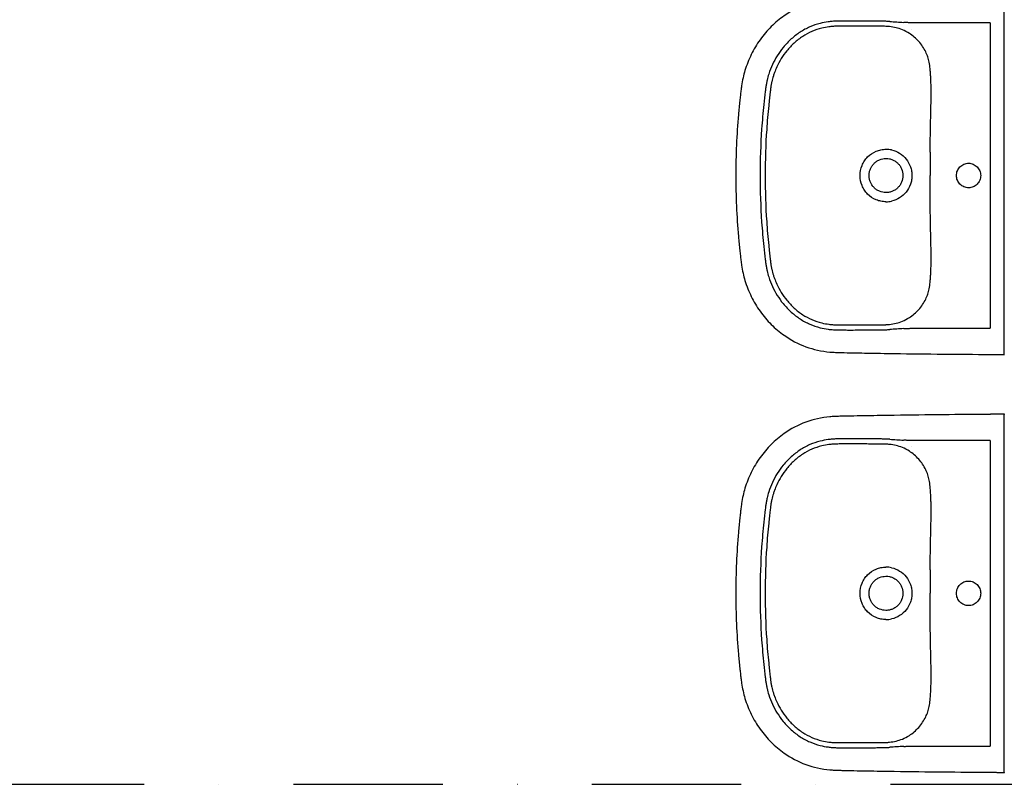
# Model space of a CAD drawing. Header units: millimetres. Extents: x 2886542 to 7567581, y -792623 to 134766.
# Tile 297 of 320: x 4930088 to 4931738, y -352893 to -351612. Entities that reach past the tile are written whole.
import ezdxf

# ---------------------------------------------------------------- set-up
doc = ezdxf.new("R2010")
doc.units = ezdxf.units.MM
doc.linetypes.add('DASHDOT', pattern=[1, 0.5, -0.25, 0, -0.25])
doc.layers.add('CKPROSTUPY_NADROVINOU', color=7, linetype='DASHDOT', lineweight=25)

msp = doc.modelspace()

# ---------------------------------------------------------------- linework, layer by layer
at = {"color": 0}
for p, q in [((4931738.4, -352160.6), (4931738.4, -351586.2)), ((4931714.6, -351617.4), (4931583.7, -351617.4)), ((4931714.6, -351617.4), (4931714.6, -352129.3)), ((4931583.7, -351628.2), (4931583.7, -351628.2)), ((4931615.2, -351709.6), (4931615.2, -351709.6)), ((4931615.2, -352037.1), (4931615.2, -352037.1)), ((4931583.7, -352129.3), (4931714.6, -352129.3)), ((4931738.4, -352860.6), (4931738.4, -352286.2)), ((4931714.6, -352317.4), (4931583.7, -352317.4)), ((4931714.6, -352317.4), (4931714.6, -352829.3)), ((4931583.7, -352328.2), (4931583.7, -352328.2)), ((4931615.2, -352409.6), (4931615.2, -352409.6)), ((4931615.2, -352737.1), (4931615.2, -352737.1)), ((4931583.7, -352829.3), (4931714.6, -352829.3))]:
    msp.add_line(p, q, dxfattribs=at)
for centre, radius, start, end in [((4931531.6, -351828.4), 213.6, 86.0078, 87.7144), ((4931536, -351724.1), 100.7, 84.2213, 87.654), ((4931538.1, -351702.8), 79.3, 68.2149, 84.2213), ((4931749.8, -348701.1), 2921.3, 266.0078, 266.4663), ((4931543, -351690.6), 66.2, 56.7828, 68.2149), ((4931540.1, -351872.7), 43.2, 77.4337, 89.9662), ((4940193.3, -351852.6), 8579.1, 179.87635, 180.1385), ((4923908.1, -351892), 7706.2, 359.84666, 0.1385), ((4931540.1, -351874.2), 43.2, 270.0218, 282.5783), ((4931539.2, -352048.1), 75, 275.3151, 292.2487), ((4931540.3, -352050.9), 72, 292.2487, 302.7535), ((4931533.3, -351985.5), 137.9, 272.8096, 275.3151), ((4931532.6, -351936), 195.9, 272.2085, 274.0693), ((4931701.6, -354312.4), 2186.5, 93.4566, 94.0693), ((4931531.6, -352528.4), 213.6, 86.0078, 87.7144), ((4931749.8, -349401.1), 2921.3, 266.0078, 266.4663), ((4931536, -352424.1), 100.7, 84.2213, 87.654), ((4931538.1, -352402.8), 79.3, 68.2149, 84.2213), ((4931543, -352390.6), 66.2, 56.7828, 68.2149), ((4931540.1, -352572.7), 43.2, 77.4337, 89.9662), ((4940193.3, -352552.6), 8579.1, 179.87635, 180.1385), ((4923908.1, -352592), 7706.2, 359.84666, 0.1385), ((4931540.1, -352574.2), 43.2, 270.0218, 282.5783), ((4931540.3, -352750.9), 72, 292.2487, 302.7535), ((4931533.3, -352685.5), 137.9, 272.8096, 275.3151), ((4931532.6, -352636), 195.9, 272.2085, 274.0693), ((4931539.2, -352748.1), 75, 275.3151, 292.2487), ((4931701.6, -355012.4), 2186.5, 93.4566, 94.0693)]:
    msp.add_arc(centre, radius, start, end, dxfattribs=at)
for points, degree, knots in [([(4931714.6, -351573.5), (4931688.4, -351573.7), (4931634.9, -351574.1), (4931566, -351575), (4931517.9, -351575.8), (4931489.8, -351576.3), (4931474.7, -351576.6), (4931462, -351576.8), (4931455.3, -351577), (4931449.7, -351577.3), (4931433.5, -351578.7), (4931405.2, -351584.9), (4931372.3, -351602.3), (4931347.1, -351623.5), (4931328.5, -351645.4), (4931313.7, -351670.3), (4931305, -351692.2), (4931300.4, -351709.9), (4931298.3, -351721.3), (4931297, -351731.3), (4931296.1, -351739.6), (4931294.6, -351752.9), (4931290.2, -351797.4), (4931288.4, -351839.2), (4931288.4, -351873.4)], 3, [624.329372, 624.329372, 624.329372, 624.329372, 702.954481, 784.872453, 830.951627, 847.339519, 869.099473, 876.286618, 885.594721, 889.203185, 893.06913, 934.29152, 975.506743, 1003.663293, 1032.591568, 1061.523462, 1090.200355, 1103.007356, 1116.545068, 1124.93032, 1133.080278, 1141.824147, 1164.862029, 1267.315864, 1267.315864, 1267.315864, 1267.315864]), ([(4931540.1, -351614.9), (4931538.2, -351614.9), (4931534, -351614.8), (4931528.9, -351614.8), (4931522.2, -351614.8), (4931515.8, -351614.7), (4931503.5, -351614.6), (4931492.9, -351614.6), (4931482.7, -351614.5), (4931476.4, -351614.5), (4931469.6, -351614.6), (4931462.9, -351614.6), (4931456.5, -351614.7), (4931450.2, -351615.1), (4931440.9, -351616.1), (4931428.1, -351618.5), (4931412.2, -351623.9), (4931395.9, -351632.8), (4931380.9, -351644.4), (4931364.2, -351661.9), (4931351.6, -351682.1), (4931344.2, -351701.3), (4931341.1, -351712.2), (4931339.6, -351719.7), (4931338.6, -351726.1), (4931337.1, -351737.5), (4931334.5, -351760.7), (4931330.5, -351807.6), (4931329.1, -351847.4), (4931329.1, -351873.4)], 3, [175.048841, 175.048841, 175.048841, 175.048841, 180.891155, 187.66553, 190.097243, 200.971297, 207.107662, 226.924402, 232.691241, 237.690518, 245.872119, 253.117634, 257.691167, 265.085682, 272.24233, 285.758915, 303.884333, 322.571574, 341.132044, 360.794246, 394.866598, 411.87741, 422.527365, 428.832371, 434.893076, 441.844009, 463.483086, 504.881463, 582.882709, 582.882709, 582.882709, 582.882709]), ([(4931540.1, -351623.5), (4931538.3, -351623.4), (4931535.1, -351623.3), (4931530.1, -351623.4), (4931522.1, -351623.4), (4931513.7, -351623.2), (4931503.3, -351623.2), (4931494.3, -351623.2), (4931481.5, -351623.1), (4931469.2, -351623.1), (4931458.2, -351623.2), (4931450.8, -351623.5), (4931442.5, -351624.3), (4931430.7, -351626.5), (4931415.8, -351631.5), (4931400.1, -351640), (4931386, -351651), (4931370.4, -351667.5), (4931359.8, -351684.7), (4931353.7, -351699.5), (4931350.9, -351707.8), (4931349, -351714.8), (4931347.6, -351721.9), (4931346.7, -351727.9), (4931345.8, -351735.5), (4931344.7, -351745), (4931342.5, -351765.5), (4931338.9, -351808.4), (4931337.6, -351847.6), (4931337.6, -351873.4)], 3, [979.515725, 979.515725, 979.515725, 979.515725, 984.998793, 989.193783, 994.506217, 1008.836262, 1014.564091, 1025.67181, 1035.775102, 1052.873813, 1062.576161, 1068.957794, 1075.078432, 1087.407323, 1104.896786, 1122.232394, 1140.496235, 1158.413781, 1190.38659, 1200.50569, 1206.374096, 1216.605643, 1222.213255, 1228.037047, 1234.961214, 1245.092548, 1256.793198, 1296.845648, 1374.248337, 1374.248337, 1374.248337, 1374.248337]), ([(4931615.2, -351709.6), (4931615, -351706.9), (4931614.7, -351701.8), (4931614, -351693.1), (4931612.8, -351684.1), (4931610.4, -351674.7), (4931606.7, -351665.8), (4931601.7, -351657), (4931595.2, -351648.6), (4931587.7, -351641.2), (4931582.1, -351637.1), (4931579.3, -351635.3)], 3, [850.913163, 850.913163, 850.913163, 850.913163, 858.963388, 866.231581, 877.085686, 886.260054, 895.260314, 905.875022, 916.564351, 927.072225, 937.310546, 937.310546, 937.310546, 937.310546]), ([(4931614.3, -351834.1), (4931614.3, -351821.7), (4931614.4, -351805), (4931614.9, -351778.9), (4931615.5, -351760.5), (4931615.8, -351740.8), (4931615.8, -351727.8), (4931615.5, -351717.1), (4931615.3, -351712), (4931615.2, -351709.6)], 3, [726.376125, 726.376125, 726.376125, 726.376125, 763.622224, 776.430836, 804.676477, 819.055623, 835.490807, 843.719456, 850.904433, 850.904433, 850.904433, 850.904433]), ([(4931496.6, -351873.4), (4931496.6, -351867.6), (4931498.4, -351858.9), (4931503.8, -351848.7), (4931511.1, -351839.8), (4931520.7, -351833.3), (4931531.7, -351830), (4931537.3, -351829.4), (4931540.1, -351829.4)], 3, [-68.665418, -68.665418, -68.665418, -68.665418, -51.296816, -42.590342, -34.181869, -16.861064, -8.510528, 0, 0, 0, 0]), ([(4931549.5, -351830.5), (4931554.3, -351831.5), (4931563.5, -351835.3), (4931574.6, -351845.3), (4931580.7, -351856.3), (4931583.2, -351865.9), (4931583.6, -351870.9), (4931583.6, -351873.4)], 3, [9.459226, 9.459226, 9.459226, 9.459226, 24.117237, 38.862114, 53.669389, 61.303478, 68.668558, 68.668558, 68.668558, 68.668558]), ([(4931511.8, -351873.4), (4931511.8, -351871.5), (4931512.2, -351867.7), (4931513.8, -351862.3), (4931516.4, -351857.4), (4931519.9, -351853.1), (4931524.2, -351849.5), (4931530.8, -351845.9), (4931536.4, -351844.8), (4931540.1, -351844.8)], 3, [0, 0, 0, 0, 5.771404, 11.358994, 16.760694, 22.424371, 27.849839, 33.48032, 44.736035, 44.736035, 44.736035, 44.736035]), ([(4931540.1, -351844.8), (4931542, -351844.8), (4931545.8, -351845.1), (4931551.1, -351846.8), (4931556, -351849.5), (4931560.3, -351853), (4931563.8, -351857.3), (4931567.3, -351863.9), (4931568.4, -351869.6), (4931568.4, -351873.4)], 3, [44.736035, 44.736035, 44.736035, 44.736035, 50.403646, 55.91951, 61.571197, 67.020032, 72.442686, 78.078755, 89.405769, 89.405769, 89.405769, 89.405769]), ([(4931658.2, -351873.4), (4931658.2, -351870.7), (4931659.2, -351865.4), (4931663.7, -351858.5), (4931670.5, -351853.9), (4931678.5, -351852.3), (4931686.5, -351853.9), (4931693.2, -351858.5), (4931697.8, -351865.3), (4931698.8, -351870.7), (4931698.8, -351873.4)], 3, [0, 0, 0, 0, 8.041153, 16.003729, 24.145465, 32.059, 40.064065, 48.100306, 56.065262, 64.20975, 64.20975, 64.20975, 64.20975]), ([(4931288.4, -351873.4), (4931288.4, -351907.5), (4931290.2, -351949.4), (4931294.6, -351993.9), (4931296.1, -352007.1), (4931297, -352015.5), (4931298.3, -352025.4), (4931300.4, -352036.8), (4931305, -352054.6), (4931313.7, -352076.5), (4931328.5, -352101.3), (4931347.1, -352123.3), (4931372.3, -352144.5), (4931405.2, -352161.9), (4931433.5, -352168.1), (4931449.7, -352169.4), (4931455.3, -352169.7), (4931462, -352169.9), (4931474.7, -352170.2), (4931489.8, -352170.5), (4931517.9, -352171), (4931566, -352171.8), (4931634.9, -352172.7), (4931688.4, -352172.9), (4931714.6, -352173.2)], 3, [-642.986491, -642.986491, -642.986491, -642.986491, -540.532657, -517.494775, -508.750906, -500.600948, -492.215696, -478.677984, -465.870983, -437.194089, -408.262196, -379.333921, -351.177371, -309.962147, -268.739757, -264.873812, -261.265349, -251.957246, -244.770101, -223.010147, -206.622255, -160.54308, -78.625109, 0, 0, 0, 0]), ([(4931329.1, -351873.4), (4931329.1, -351899.4), (4931330.5, -351939.2), (4931334.5, -351986), (4931337.1, -352009.2), (4931338.6, -352020.7), (4931339.6, -352027), (4931341.1, -352034.5), (4931344.2, -352045.5), (4931351.6, -352064.7), (4931364.2, -352084.9), (4931380.9, -352102.4), (4931395.9, -352114), (4931412.2, -352122.8), (4931428.1, -352128.3), (4931440.9, -352130.7), (4931450.2, -352131.7), (4931456.5, -352132), (4931462.9, -352132.1), (4931469.6, -352132.2), (4931476.4, -352132.2), (4931482.7, -352132.2), (4931492.9, -352132.2), (4931503.5, -352132.1), (4931515.8, -352132.1), (4931522.2, -352132), (4931528.9, -352131.9), (4931534, -352132), (4931538.2, -352131.9), (4931540.1, -352131.8)], 3, [582.882709, 582.882709, 582.882709, 582.882709, 660.883955, 702.282331, 723.921408, 730.872341, 736.933047, 743.238052, 753.888008, 770.898819, 804.971172, 824.633373, 843.193843, 861.881084, 880.006503, 893.523087, 900.679736, 908.07425, 912.647783, 919.893298, 928.074899, 933.074176, 938.841015, 958.657755, 964.79412, 975.668174, 978.099887, 984.874262, 990.716576, 990.716576, 990.716576, 990.716576]), ([(4931337.6, -351873.4), (4931337.6, -351899.2), (4931338.9, -351938.3), (4931342.5, -351981.2), (4931344.7, -352001.7), (4931345.8, -352011.3), (4931346.7, -352018.8), (4931347.6, -352024.9), (4931349, -352032), (4931350.9, -352039), (4931353.7, -352047.2), (4931359.8, -352062), (4931370.4, -352079.2), (4931386, -352095.8), (4931400.1, -352106.8), (4931415.8, -352115.2), (4931430.7, -352120.3), (4931442.5, -352122.4), (4931450.8, -352123.3), (4931458.2, -352123.6), (4931469.2, -352123.6), (4931481.5, -352123.6), (4931494.3, -352123.6), (4931503.3, -352123.5), (4931513.7, -352123.5), (4931522.1, -352123.4), (4931530.1, -352123.4), (4931535.1, -352123.4), (4931538.3, -352123.4), (4931540.1, -352123.3)], 3, [0, 0, 0, 0, 77.402688, 117.455139, 129.155789, 139.287123, 146.21129, 152.035082, 157.642694, 167.874241, 173.742647, 183.861746, 215.834556, 233.752102, 252.015943, 269.351551, 286.841014, 299.169905, 305.290543, 311.672176, 321.374524, 338.473235, 348.576526, 359.684246, 365.412075, 379.74212, 385.054554, 389.249544, 394.732611, 394.732611, 394.732611, 394.732611]), ([(4931540.1, -351917.3), (4931537.3, -351917.3), (4931531.7, -351916.8), (4931520.7, -351913.5), (4931511.1, -351907), (4931503.8, -351898), (4931498.4, -351887.9), (4931496.6, -351879.2), (4931496.6, -351873.4)], 3, [137.337116, 137.337116, 137.337116, 137.337116, 145.847644, 154.19818, 171.518985, 179.927458, 188.633932, 206.002534, 206.002534, 206.002534, 206.002534]), ([(4931540.1, -351902), (4931536.4, -351902), (4931530.8, -351900.9), (4931524.2, -351897.3), (4931519.9, -351893.7), (4931516.4, -351889.4), (4931513.8, -351884.5), (4931512.2, -351879.1), (4931511.8, -351875.3), (4931511.8, -351873.4)], 3, [134.075503, 134.075503, 134.075503, 134.075503, 145.331218, 150.961699, 156.387167, 162.050844, 167.452544, 173.040134, 178.811538, 178.811538, 178.811538, 178.811538]), ([(4931568.4, -351873.4), (4931568.4, -351877.2), (4931567.3, -351882.8), (4931563.8, -351889.4), (4931560.3, -351893.7), (4931556, -351897.3), (4931551.1, -351899.9), (4931545.8, -351901.6), (4931542, -351902), (4931540.1, -351902)], 3, [89.405769, 89.405769, 89.405769, 89.405769, 100.732783, 106.368852, 111.791506, 117.240341, 122.892028, 128.407892, 134.075503, 134.075503, 134.075503, 134.075503]), ([(4931583.6, -351873.4), (4931583.6, -351875.8), (4931583.2, -351880.8), (4931580.7, -351890.5), (4931574.6, -351901.5), (4931563.5, -351911.4), (4931554.3, -351915.2), (4931549.5, -351916.3)], 3, [68.668558, 68.668558, 68.668558, 68.668558, 76.033638, 83.667727, 98.475003, 113.219879, 127.877891, 127.877891, 127.877891, 127.877891]), ([(4931698.8, -351873.4), (4931698.8, -351876.1), (4931697.8, -351881.5), (4931693.2, -351888.3), (4931686.5, -351892.9), (4931678.5, -351894.5), (4931670.5, -351892.8), (4931663.7, -351888.2), (4931659.2, -351881.4), (4931658.2, -351876.1), (4931658.2, -351873.4)], 3, [64.20975, 64.20975, 64.20975, 64.20975, 72.354238, 80.319194, 88.355435, 96.3605, 104.274035, 112.415771, 120.378347, 128.4195, 128.4195, 128.4195, 128.4195]), ([(4931615.2, -352037.1), (4931615.3, -352034.7), (4931615.5, -352029.6), (4931615.8, -352019), (4931615.8, -352006), (4931615.5, -351986.3), (4931614.9, -351967.8), (4931614.4, -351941.7), (4931614.3, -351925), (4931614.3, -351912.6)], 3, [523.343903, 523.343903, 523.343903, 523.343903, 530.528881, 538.757529, 555.192714, 569.57186, 597.8175, 610.626113, 647.872212, 647.872212, 647.872212, 647.872212]), ([(4931579.3, -352111.5), (4931582.1, -352109.6), (4931587.7, -352105.5), (4931595.2, -352098.1), (4931601.7, -352089.7), (4931606.7, -352080.9), (4931610.4, -352072), (4931612.8, -352062.6), (4931614, -352053.6), (4931614.7, -352044.9), (4931615, -352039.8), (4931615.2, -352037.1)], 3, [436.937791, 436.937791, 436.937791, 436.937791, 447.176112, 457.683986, 468.373315, 478.988023, 487.988283, 497.162651, 508.016755, 515.284948, 523.335174, 523.335174, 523.335174, 523.335174]), ([(4931714.6, -352173.2), (4931723, -352173.3), (4931738.4, -352173.4), (4931738.4, -352173.2)], 1, [0, 0, 8.396177, 23.819133, 23.95623, 23.95623]), ([(4931714.6, -352273.5), (4931688.4, -352273.7), (4931634.9, -352274.1), (4931566, -352275), (4931517.9, -352275.8), (4931489.8, -352276.3), (4931474.7, -352276.6), (4931462, -352276.8), (4931455.3, -352277), (4931449.7, -352277.3), (4931433.5, -352278.7), (4931405.2, -352284.9), (4931372.3, -352302.3), (4931347.1, -352323.5), (4931328.5, -352345.4), (4931313.7, -352370.3), (4931305, -352392.2), (4931300.4, -352409.9), (4931298.3, -352421.3), (4931297, -352431.3), (4931296.1, -352439.6), (4931294.6, -352452.9), (4931290.2, -352497.4), (4931288.4, -352539.2), (4931288.4, -352573.4)], 3, [624.329372, 624.329372, 624.329372, 624.329372, 702.954481, 784.872453, 830.951627, 847.339519, 869.099473, 876.286618, 885.594721, 889.203185, 893.06913, 934.29152, 975.506743, 1003.663293, 1032.591568, 1061.523462, 1090.200355, 1103.007356, 1116.545068, 1124.93032, 1133.080278, 1141.824147, 1164.862029, 1267.315864, 1267.315864, 1267.315864, 1267.315864]), ([(4931738.4, -352273.5), (4931738.4, -352273.4), (4931723, -352273.4), (4931714.6, -352273.5)], 1, [600.373143, 600.373143, 600.51024, 615.933195, 624.329372, 624.329372]), ([(4931540.1, -352314.9), (4931538.2, -352314.9), (4931534, -352314.8), (4931528.9, -352314.8), (4931522.2, -352314.8), (4931515.8, -352314.7), (4931503.5, -352314.6), (4931492.9, -352314.6), (4931482.7, -352314.5), (4931476.4, -352314.5), (4931469.6, -352314.6), (4931462.9, -352314.6), (4931456.5, -352314.7), (4931450.2, -352315.1), (4931440.9, -352316.1), (4931428.1, -352318.5), (4931412.2, -352323.9), (4931395.9, -352332.8), (4931380.9, -352344.4), (4931364.2, -352361.9), (4931351.6, -352382.1), (4931344.2, -352401.3), (4931341.1, -352412.2), (4931339.6, -352419.7), (4931338.6, -352426.1), (4931337.1, -352437.5), (4931334.5, -352460.7), (4931330.5, -352507.6), (4931329.1, -352547.4), (4931329.1, -352573.4)], 3, [175.048841, 175.048841, 175.048841, 175.048841, 180.891155, 187.66553, 190.097243, 200.971297, 207.107662, 226.924402, 232.691241, 237.690518, 245.872119, 253.117634, 257.691167, 265.085682, 272.24233, 285.758915, 303.884333, 322.571574, 341.132044, 360.794246, 394.866598, 411.87741, 422.527365, 428.832371, 434.893076, 441.844009, 463.483086, 504.881463, 582.882709, 582.882709, 582.882709, 582.882709]), ([(4931540.1, -352323.5), (4931538.3, -352323.4), (4931535.1, -352323.3), (4931530.1, -352323.4), (4931522.1, -352323.4), (4931513.7, -352323.2), (4931503.3, -352323.2), (4931494.3, -352323.2), (4931481.5, -352323.1), (4931469.2, -352323.1), (4931458.2, -352323.2), (4931450.8, -352323.5), (4931442.5, -352324.3), (4931430.7, -352326.5), (4931415.8, -352331.5), (4931400.1, -352340), (4931386, -352351), (4931370.4, -352367.5), (4931359.8, -352384.7), (4931353.7, -352399.5), (4931350.9, -352407.8), (4931349, -352414.8), (4931347.6, -352421.9), (4931346.7, -352427.9), (4931345.8, -352435.5), (4931344.7, -352445), (4931342.5, -352465.5), (4931338.9, -352508.4), (4931337.6, -352547.6), (4931337.6, -352573.4)], 3, [979.515725, 979.515725, 979.515725, 979.515725, 984.998793, 989.193783, 994.506217, 1008.836262, 1014.564091, 1025.67181, 1035.775102, 1052.873813, 1062.576161, 1068.957794, 1075.078432, 1087.407323, 1104.896786, 1122.232394, 1140.496235, 1158.413781, 1190.38659, 1200.50569, 1206.374096, 1216.605643, 1222.213255, 1228.037047, 1234.961214, 1245.092548, 1256.793198, 1296.845648, 1374.248337, 1374.248337, 1374.248337, 1374.248337]), ([(4931615.2, -352409.6), (4931615, -352406.9), (4931614.7, -352401.8), (4931614, -352393.1), (4931612.8, -352384.1), (4931610.4, -352374.7), (4931606.7, -352365.8), (4931601.7, -352357), (4931595.2, -352348.6), (4931587.7, -352341.2), (4931582.1, -352337.1), (4931579.3, -352335.3)], 3, [850.913163, 850.913163, 850.913163, 850.913163, 858.963388, 866.231581, 877.085686, 886.260054, 895.260314, 905.875022, 916.564351, 927.072225, 937.310546, 937.310546, 937.310546, 937.310546]), ([(4931614.3, -352534.1), (4931614.3, -352521.7), (4931614.4, -352505), (4931614.9, -352478.9), (4931615.5, -352460.5), (4931615.8, -352440.8), (4931615.8, -352427.8), (4931615.5, -352417.1), (4931615.3, -352412), (4931615.2, -352409.6)], 3, [726.376125, 726.376125, 726.376125, 726.376125, 763.622224, 776.430836, 804.676477, 819.055623, 835.490807, 843.719456, 850.904433, 850.904433, 850.904433, 850.904433]), ([(4931496.6, -352573.4), (4931496.6, -352567.6), (4931498.4, -352558.9), (4931503.8, -352548.7), (4931511.1, -352539.8), (4931520.7, -352533.3), (4931531.7, -352530), (4931537.3, -352529.4), (4931540.1, -352529.4)], 3, [-68.665418, -68.665418, -68.665418, -68.665418, -51.296816, -42.590342, -34.181869, -16.861064, -8.510528, 0, 0, 0, 0]), ([(4931549.5, -352530.5), (4931554.3, -352531.5), (4931563.5, -352535.3), (4931574.6, -352545.3), (4931580.7, -352556.3), (4931583.2, -352565.9), (4931583.6, -352570.9), (4931583.6, -352573.4)], 3, [9.459226, 9.459226, 9.459226, 9.459226, 24.117237, 38.862114, 53.669389, 61.303478, 68.668558, 68.668558, 68.668558, 68.668558]), ([(4931511.8, -352573.4), (4931511.8, -352571.5), (4931512.2, -352567.7), (4931513.8, -352562.3), (4931516.4, -352557.4), (4931519.9, -352553.1), (4931524.2, -352549.5), (4931530.8, -352545.9), (4931536.4, -352544.8), (4931540.1, -352544.8)], 3, [0, 0, 0, 0, 5.771404, 11.358994, 16.760694, 22.424371, 27.849839, 33.48032, 44.736035, 44.736035, 44.736035, 44.736035]), ([(4931540.1, -352544.8), (4931542, -352544.8), (4931545.8, -352545.1), (4931551.1, -352546.8), (4931556, -352549.5), (4931560.3, -352553), (4931563.8, -352557.3), (4931567.3, -352563.9), (4931568.4, -352569.6), (4931568.4, -352573.4)], 3, [44.736035, 44.736035, 44.736035, 44.736035, 50.403646, 55.91951, 61.571197, 67.020032, 72.442686, 78.078755, 89.405769, 89.405769, 89.405769, 89.405769]), ([(4931658.2, -352573.4), (4931658.2, -352570.7), (4931659.2, -352565.4), (4931663.7, -352558.5), (4931670.5, -352553.9), (4931678.5, -352552.3), (4931686.5, -352553.9), (4931693.2, -352558.5), (4931697.8, -352565.3), (4931698.8, -352570.7), (4931698.8, -352573.4)], 3, [0, 0, 0, 0, 8.041153, 16.003729, 24.145465, 32.059, 40.064065, 48.100306, 56.065262, 64.20975, 64.20975, 64.20975, 64.20975]), ([(4931288.4, -352573.4), (4931288.4, -352607.5), (4931290.2, -352649.4), (4931294.6, -352693.9), (4931296.1, -352707.1), (4931297, -352715.5), (4931298.3, -352725.4), (4931300.4, -352736.8), (4931305, -352754.6), (4931313.7, -352776.5), (4931328.5, -352801.3), (4931347.1, -352823.3), (4931372.3, -352844.5), (4931405.2, -352861.9), (4931433.5, -352868.1), (4931449.7, -352869.4), (4931455.3, -352869.7), (4931462, -352869.9), (4931474.7, -352870.2), (4931489.8, -352870.5), (4931517.9, -352871), (4931566, -352871.8), (4931634.9, -352872.7), (4931688.4, -352872.9), (4931714.6, -352873.2)], 3, [-642.986491, -642.986491, -642.986491, -642.986491, -540.532657, -517.494775, -508.750906, -500.600948, -492.215696, -478.677984, -465.870983, -437.194089, -408.262196, -379.333921, -351.177371, -309.962147, -268.739757, -264.873812, -261.265349, -251.957246, -244.770101, -223.010147, -206.622255, -160.54308, -78.625109, 0, 0, 0, 0]), ([(4931329.1, -352573.4), (4931329.1, -352599.4), (4931330.5, -352639.2), (4931334.5, -352686), (4931337.1, -352709.2), (4931338.6, -352720.7), (4931339.6, -352727), (4931341.1, -352734.5), (4931344.2, -352745.5), (4931351.6, -352764.7), (4931364.2, -352784.9), (4931380.9, -352802.4), (4931395.9, -352814), (4931412.2, -352822.8), (4931428.1, -352828.3), (4931440.9, -352830.7), (4931450.2, -352831.7), (4931456.5, -352832), (4931462.9, -352832.1), (4931469.6, -352832.2), (4931476.4, -352832.2), (4931482.7, -352832.2), (4931492.9, -352832.2), (4931503.5, -352832.1), (4931515.8, -352832.1), (4931522.2, -352832), (4931528.9, -352831.9), (4931534, -352832), (4931538.2, -352831.9), (4931540.1, -352831.8)], 3, [582.882709, 582.882709, 582.882709, 582.882709, 660.883955, 702.282331, 723.921408, 730.872341, 736.933047, 743.238052, 753.888008, 770.898819, 804.971172, 824.633373, 843.193843, 861.881084, 880.006503, 893.523087, 900.679736, 908.07425, 912.647783, 919.893298, 928.074899, 933.074176, 938.841015, 958.657755, 964.79412, 975.668174, 978.099887, 984.874262, 990.716576, 990.716576, 990.716576, 990.716576]), ([(4931337.6, -352573.4), (4931337.6, -352599.2), (4931338.9, -352638.3), (4931342.5, -352681.2), (4931344.7, -352701.7), (4931345.8, -352711.3), (4931346.7, -352718.8), (4931347.6, -352724.9), (4931349, -352732), (4931350.9, -352739), (4931353.7, -352747.2), (4931359.8, -352762), (4931370.4, -352779.2), (4931386, -352795.8), (4931400.1, -352806.8), (4931415.8, -352815.2), (4931430.7, -352820.3), (4931442.5, -352822.4), (4931450.8, -352823.3), (4931458.2, -352823.6), (4931469.2, -352823.6), (4931481.5, -352823.6), (4931494.3, -352823.6), (4931503.3, -352823.5), (4931513.7, -352823.5), (4931522.1, -352823.4), (4931530.1, -352823.4), (4931535.1, -352823.4), (4931538.3, -352823.4), (4931540.1, -352823.3)], 3, [0, 0, 0, 0, 77.402688, 117.455139, 129.155789, 139.287123, 146.21129, 152.035082, 157.642694, 167.874241, 173.742647, 183.861746, 215.834556, 233.752102, 252.015943, 269.351551, 286.841014, 299.169905, 305.290543, 311.672176, 321.374524, 338.473235, 348.576526, 359.684246, 365.412075, 379.74212, 385.054554, 389.249544, 394.732611, 394.732611, 394.732611, 394.732611]), ([(4931540.1, -352617.3), (4931537.3, -352617.3), (4931531.7, -352616.8), (4931520.7, -352613.5), (4931511.1, -352607), (4931503.8, -352598), (4931498.4, -352587.9), (4931496.6, -352579.2), (4931496.6, -352573.4)], 3, [137.337116, 137.337116, 137.337116, 137.337116, 145.847644, 154.19818, 171.518985, 179.927458, 188.633932, 206.002534, 206.002534, 206.002534, 206.002534]), ([(4931540.1, -352602), (4931536.4, -352602), (4931530.8, -352600.9), (4931524.2, -352597.3), (4931519.9, -352593.7), (4931516.4, -352589.4), (4931513.8, -352584.5), (4931512.2, -352579.1), (4931511.8, -352575.3), (4931511.8, -352573.4)], 3, [134.075503, 134.075503, 134.075503, 134.075503, 145.331218, 150.961699, 156.387167, 162.050844, 167.452544, 173.040134, 178.811538, 178.811538, 178.811538, 178.811538]), ([(4931568.4, -352573.4), (4931568.4, -352577.2), (4931567.3, -352582.8), (4931563.8, -352589.4), (4931560.3, -352593.7), (4931556, -352597.3), (4931551.1, -352599.9), (4931545.8, -352601.6), (4931542, -352602), (4931540.1, -352602)], 3, [89.405769, 89.405769, 89.405769, 89.405769, 100.732783, 106.368852, 111.791506, 117.240341, 122.892028, 128.407892, 134.075503, 134.075503, 134.075503, 134.075503]), ([(4931583.6, -352573.4), (4931583.6, -352575.8), (4931583.2, -352580.8), (4931580.7, -352590.5), (4931574.6, -352601.5), (4931563.5, -352611.4), (4931554.3, -352615.2), (4931549.5, -352616.3)], 3, [68.668558, 68.668558, 68.668558, 68.668558, 76.033638, 83.667727, 98.475003, 113.219879, 127.877891, 127.877891, 127.877891, 127.877891]), ([(4931698.8, -352573.4), (4931698.8, -352576.1), (4931697.8, -352581.5), (4931693.2, -352588.3), (4931686.5, -352592.9), (4931678.5, -352594.5), (4931670.5, -352592.8), (4931663.7, -352588.2), (4931659.2, -352581.4), (4931658.2, -352576.1), (4931658.2, -352573.4)], 3, [64.20975, 64.20975, 64.20975, 64.20975, 72.354238, 80.319194, 88.355435, 96.3605, 104.274035, 112.415771, 120.378347, 128.4195, 128.4195, 128.4195, 128.4195]), ([(4931615.2, -352737.1), (4931615.3, -352734.7), (4931615.5, -352729.6), (4931615.8, -352719), (4931615.8, -352706), (4931615.5, -352686.3), (4931614.9, -352667.8), (4931614.4, -352641.7), (4931614.3, -352625), (4931614.3, -352612.6)], 3, [523.343903, 523.343903, 523.343903, 523.343903, 530.528881, 538.757529, 555.192714, 569.57186, 597.8175, 610.626113, 647.872212, 647.872212, 647.872212, 647.872212]), ([(4931579.3, -352811.5), (4931582.1, -352809.6), (4931587.7, -352805.5), (4931595.2, -352798.1), (4931601.7, -352789.7), (4931606.7, -352780.9), (4931610.4, -352772), (4931612.8, -352762.6), (4931614, -352753.6), (4931614.7, -352744.9), (4931615, -352739.8), (4931615.2, -352737.1)], 3, [436.937791, 436.937791, 436.937791, 436.937791, 447.176112, 457.683986, 468.373315, 478.988023, 487.988283, 497.162651, 508.016755, 515.284948, 523.335174, 523.335174, 523.335174, 523.335174]), ([(4931714.6, -352873.2), (4931723, -352873.3), (4931738.4, -352873.4), (4931738.4, -352873.2)], 1, [0, 0, 8.396177, 23.819133, 23.95623, 23.95623])]:
    msp.add_open_spline(points, degree=degree, knots=knots, dxfattribs=at)
for points, degree in [([(4931583.7, -351617.4), (4931582.8, -351617.4), (4931580.9, -351617.4), (4931578.1, -351617.3), (4931575.3, -351617.1), (4931572.6, -351617), (4931570.7, -351616.9), (4931569.8, -351616.8)], 3), ([(4931569.8, -352129.9), (4931570.7, -352129.9), (4931572.6, -352129.8), (4931575.3, -352129.6), (4931578.1, -352129.5), (4931580.9, -352129.4), (4931582.8, -352129.3), (4931583.7, -352129.3)], 3), ([(4931738.4, -352173.2), (4931738.4, -352173.7), (4931738.4, -352174), (4931738.4, -352167.4), (4931738.4, -352164), (4931738.4, -352160.6)], 5), ([(4931738.4, -352286.2), (4931738.4, -352282.8), (4931738.4, -352279.4), (4931738.4, -352272.8), (4931738.4, -352273.1), (4931738.4, -352273.5)], 5), ([(4931583.7, -352317.4), (4931582.8, -352317.4), (4931580.9, -352317.4), (4931578.1, -352317.3), (4931575.3, -352317.1), (4931572.6, -352317), (4931570.7, -352316.9), (4931569.8, -352316.8)], 3), ([(4931569.8, -352829.9), (4931570.7, -352829.9), (4931572.6, -352829.8), (4931575.3, -352829.6), (4931578.1, -352829.5), (4931580.9, -352829.4), (4931582.8, -352829.3), (4931583.7, -352829.3)], 3), ([(4931738.4, -352873.2), (4931738.4, -352873.7), (4931738.4, -352874), (4931738.4, -352867.4), (4931738.4, -352864), (4931738.4, -352860.6)], 5)]:
    msp.add_open_spline(points, degree=degree, dxfattribs=at)
at = {"layer": 'CKPROSTUPY_NADROVINOU', "color": 0, "ltscale": 500}
msp.add_line((4881037.4, -352893.4), (4945510.6, -352893.4), dxfattribs=at)

doc.saveas('drawing.dxf')
